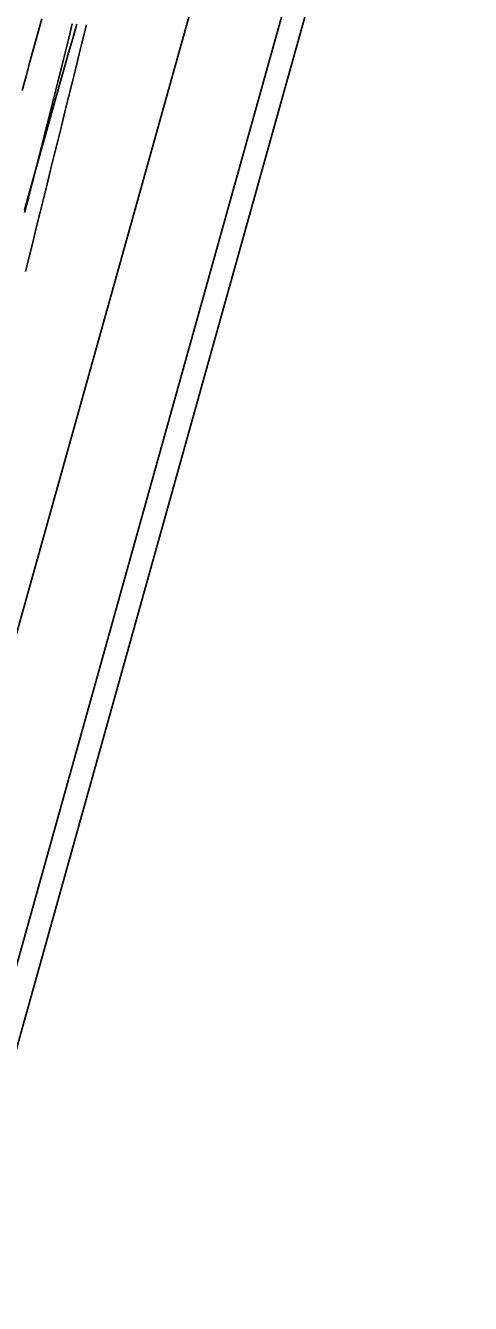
# Model space of a CAD drawing. Extents: x -14 to 1565148, y -25 to 642856.
# Drawn here: x 1564922.44 to 1564932.39, y 636639.97 to 636668.56 of the extents above; entities that cross this region are included whole.
import ezdxf

# ---------------------------------------------------------------- set-up
doc = ezdxf.new("R2010")
doc.units = 0
for name, color, linetype in [('MT_P_Work_Area', 7, 'Continuous'), ('PV_P_EOP', 7, 'Continuous'), ('PV_X_EOP', 7, 'Continuous'), ('TR_Turning_Path26', 7, 'Continuous'), ('TR_Turning_Path28', 7, 'Continuous'), ('TR_Turning_Path28 - Copy-1', 7, 'Continuous'), ('TR_Turning_Path29', 7, 'Continuous')]:
    doc.layers.add(name, color=color, linetype=linetype)

msp = doc.modelspace()

# ---------------------------------------------------------------- linework, layer by layer
at = {"layer": 'MT_P_Work_Area'}
for points in [[(1564922.422, 636664.376), (1564922.505, 636664.701), (1564922.588, 636665.026), (1564922.671, 636665.351), (1564922.754, 636665.676), (1564922.836, 636666.001), (1564922.919, 636666.326), (1564923.001, 636666.651), (1564923.083, 636666.976), (1564923.164, 636667.301), (1564923.246, 636667.626), (1564923.327, 636667.951), (1564923.408, 636668.277), (1564923.489, 636668.602)], [(1564922.441, 636663.061), (1564922.522, 636663.386), (1564922.602, 636663.711), (1564922.682, 636664.035), (1564922.762, 636664.36), (1564922.843, 636664.685), (1564922.923, 636665.01), (1564923.003, 636665.335), (1564923.083, 636665.659), (1564923.163, 636665.984), (1564923.244, 636666.309), (1564923.324, 636666.633), (1564923.404, 636666.958), (1564923.484, 636667.283), (1564923.564, 636667.607), (1564923.644, 636667.932), (1564923.724, 636668.256), (1564923.804, 636668.581)]]:
    msp.add_lwpolyline(points, dxfattribs=at)
msp.add_arc((1564401.207, 636798.224), 534.878, 342.32064, 348.74558, dxfattribs=at)
at = {"layer": 'PV_P_EOP'}
for p, q in [((1564916.733, 636627.836), (1564928.517, 636669.99)), ((1564917.214, 636627.702), (1564928.998, 636669.855))]:
    msp.add_line(p, q, dxfattribs=at)
at = {"layer": 'PV_X_EOP'}
msp.add_line((1564914.807, 636628.375), (1564945.239, 636737.236), dxfattribs=at)
at = {"layer": 'TR_Turning_Path26'}
msp.add_arc((1568405.55, 635575.204), 3656.27, 161.699159, 163.159899, dxfattribs=at)
at = {"layer": 'TR_Turning_Path28'}
msp.add_arc((1565842.213, 636423.646), 957.571, 160.797084, 167.118411, dxfattribs=at)
at = {"layer": 'TR_Turning_Path28 - Copy-1'}
msp.add_lwpolyline([(1564922.365, 636667.111), (1564922.453, 636667.432), (1564922.542, 636667.752), (1564922.63, 636668.072), (1564922.718, 636668.393), (1564922.806, 636668.713)], dxfattribs=at)
at = {"layer": 'TR_Turning_Path29'}
msp.add_lwpolyline([(1564922.416, 636664.441), (1564922.505, 636664.76), (1564922.595, 636665.08), (1564922.685, 636665.399), (1564922.775, 636665.718), (1564922.865, 636666.037), (1564922.955, 636666.356), (1564923.045, 636666.676), (1564923.136, 636666.995), (1564923.226, 636667.314), (1564923.317, 636667.633), (1564923.407, 636667.952), (1564923.498, 636668.272), (1564923.588, 636668.591)], dxfattribs=at)

doc.saveas('drawing.dxf')
